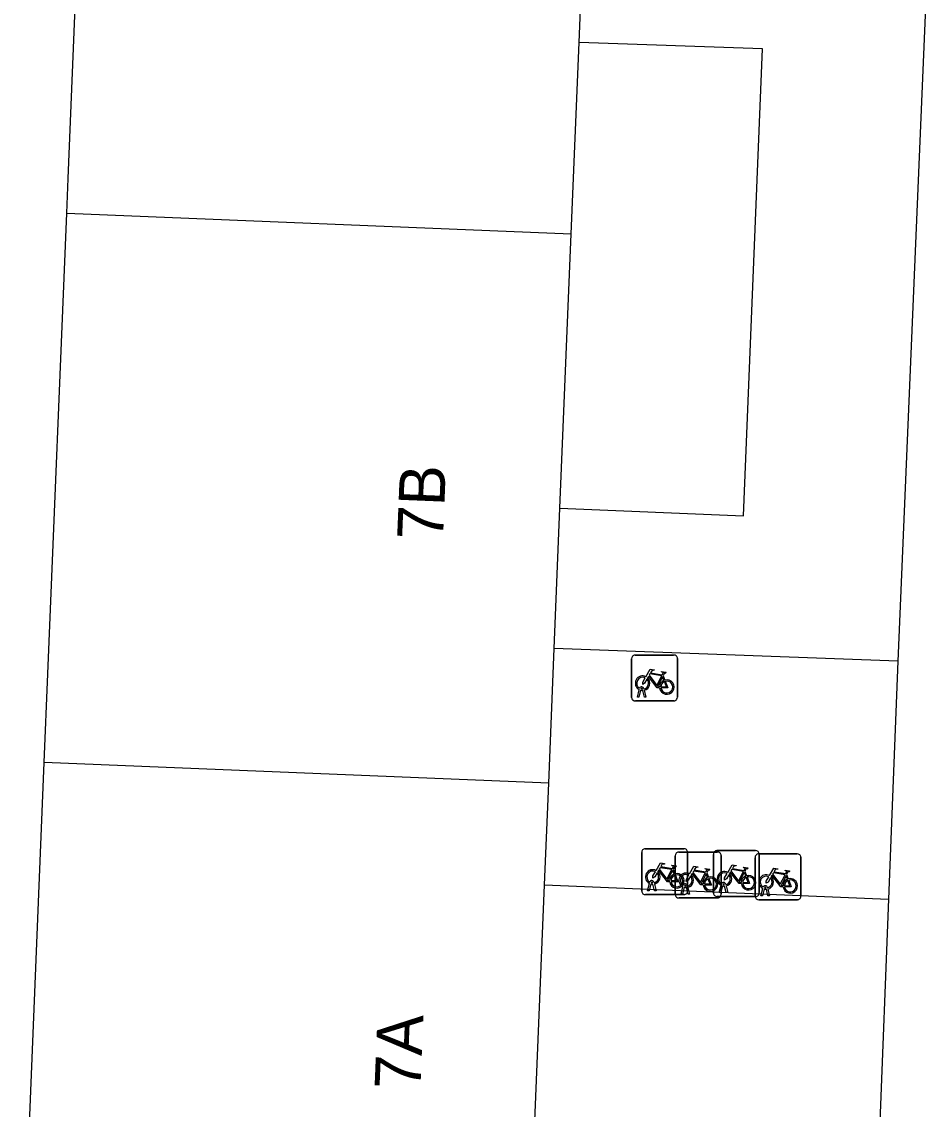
# Model space of a CAD drawing. Extents: x 160732 to 162105, y 387428 to 388479.
# Drawn here: x 161742.37 to 161762.15, y 387658.97 to 387682.69 of the extents above; entities that cross this region are included whole.
import ezdxf

# ---------------------------------------------------------------- set-up
doc = ezdxf.new("R2010")
doc.units = 0
for name, color, linetype in [('IMGEO_Fietsenrek', 7, 'Continuous'), ('IMGEO_Groenvoorziening', 7, 'Continuous'), ('IMGEO_Pand', 7, 'Continuous'), ('IMGEO_Pand_nummerreeks', 7, 'Continuous'), ('IMGEO_Voetpad_open', 7, 'Continuous')]:
    doc.layers.add(name, color=color, linetype=linetype)

msp = doc.modelspace()

# ---------------------------------------------------------------- linework, layer by layer
at = {"layer": 'IMGEO_Fietsenrek'}
for p, q in [((161755.736, 387668.879), (161756.577, 387668.879)), ((161756.577, 387668.879), (161755.736, 387668.879)), ((161755.661, 387667.954), (161755.661, 387668.795)), ((161755.661, 387668.795), (161755.661, 387667.954)), ((161756.661, 387668.804), (161756.661, 387667.963)), ((161756.661, 387667.963), (161756.661, 387668.804)), ((161756.348, 387668.428), (161756.384, 387668.333)), ((161755.788, 387667.963), (161755.827, 387668.123)), ((161755.822, 387667.963), (161755.788, 387667.963)), ((161755.857, 387668.111), (161755.822, 387667.963)), ((161755.899, 387668.135), (161755.898, 387668.139)), ((161755.94, 387667.963), (161755.906, 387668.105)), ((161755.93, 387668.146), (161755.931, 387668.139)), ((161755.938, 387668.109), (161755.973, 387667.963)), ((161755.973, 387667.963), (161755.94, 387667.963)), ((161756.586, 387667.879), (161755.745, 387667.879)), ((161755.745, 387667.879), (161756.586, 387667.879)), ((161755.957, 387664.654), (161756.798, 387664.654)), ((161756.798, 387664.654), (161755.957, 387664.654)), ((161757.519, 387664.613), (161758.36, 387664.613)), ((161758.36, 387664.613), (161757.519, 387664.613)), ((161755.882, 387663.729), (161755.882, 387664.57)), ((161755.882, 387664.57), (161755.882, 387663.729)), ((161756.612, 387663.657), (161756.612, 387664.498)), ((161756.612, 387664.498), (161756.612, 387663.657)), ((161756.687, 387664.582), (161757.528, 387664.582)), ((161757.528, 387664.582), (161756.687, 387664.582)), ((161756.882, 387664.579), (161756.882, 387663.738)), ((161756.882, 387663.738), (161756.882, 387664.579)), ((161757.444, 387663.688), (161757.444, 387664.529)), ((161757.444, 387664.529), (161757.444, 387663.688)), ((161757.612, 387664.507), (161757.612, 387663.666)), ((161757.612, 387663.666), (161757.612, 387664.507)), ((161758.353, 387663.618), (161758.353, 387664.459)), ((161758.353, 387664.459), (161758.353, 387663.618)), ((161758.428, 387664.543), (161759.269, 387664.543)), ((161759.269, 387664.543), (161758.428, 387664.543)), ((161758.444, 387664.538), (161758.444, 387663.697)), ((161758.444, 387663.697), (161758.444, 387664.538)), ((161759.353, 387664.468), (161759.353, 387663.627)), ((161759.353, 387663.627), (161759.353, 387664.468)), ((161756.569, 387664.203), (161756.605, 387664.108)), ((161757.299, 387664.131), (161757.335, 387664.036)), ((161758.131, 387664.162), (161758.167, 387664.067)), ((161756.009, 387663.738), (161756.048, 387663.898)), ((161756.12, 387663.91), (161756.119, 387663.914)), ((161756.151, 387663.921), (161756.152, 387663.914)), ((161759.04, 387664.092), (161759.076, 387663.997)), ((161756.807, 387663.654), (161755.966, 387663.654)), ((161755.966, 387663.654), (161756.807, 387663.654)), ((161756.043, 387663.738), (161756.009, 387663.738)), ((161756.078, 387663.886), (161756.043, 387663.738)), ((161756.161, 387663.738), (161756.127, 387663.88)), ((161756.159, 387663.884), (161756.194, 387663.738)), ((161756.194, 387663.738), (161756.161, 387663.738)), ((161756.739, 387663.666), (161756.778, 387663.826)), ((161756.773, 387663.666), (161756.739, 387663.666)), ((161756.808, 387663.814), (161756.773, 387663.666)), ((161756.85, 387663.838), (161756.849, 387663.842)), ((161756.891, 387663.666), (161756.857, 387663.808)), ((161756.881, 387663.849), (161756.882, 387663.842)), ((161756.889, 387663.812), (161756.924, 387663.666)), ((161756.924, 387663.666), (161756.891, 387663.666)), ((161757.571, 387663.697), (161757.61, 387663.857)), ((161757.605, 387663.697), (161757.571, 387663.697)), ((161757.64, 387663.845), (161757.605, 387663.697)), ((161757.682, 387663.869), (161757.681, 387663.873)), ((161757.723, 387663.697), (161757.689, 387663.839)), ((161757.713, 387663.88), (161757.714, 387663.873)), ((161757.721, 387663.843), (161757.756, 387663.697)), ((161757.756, 387663.697), (161757.723, 387663.697)), ((161758.48, 387663.627), (161758.519, 387663.787)), ((161758.549, 387663.775), (161758.514, 387663.627)), ((161758.591, 387663.799), (161758.59, 387663.803)), ((161758.632, 387663.627), (161758.598, 387663.769)), ((161758.622, 387663.81), (161758.623, 387663.803)), ((161758.63, 387663.773), (161758.665, 387663.627)), ((161757.537, 387663.582), (161756.696, 387663.582)), ((161756.696, 387663.582), (161757.537, 387663.582)), ((161758.369, 387663.613), (161757.528, 387663.613)), ((161757.528, 387663.613), (161758.369, 387663.613)), ((161759.278, 387663.543), (161758.437, 387663.543)), ((161758.437, 387663.543), (161759.278, 387663.543)), ((161758.514, 387663.627), (161758.48, 387663.627)), ((161758.665, 387663.627), (161758.632, 387663.627))]:
    msp.add_line(p, q, dxfattribs=at)
for points in [[(161755.974, 387668.405), (161756.069, 387668.569), (161756.155, 387668.555), (161756.157, 387668.546), (161756.101, 387668.535), (161756.074, 387668.49), (161756.33, 387668.449)], [(161756.27, 387668.161), (161756.22, 387668.161), (161756.029, 387668.412), (161756.01, 387668.38)], [(161756.317, 387668.424), (161756.06, 387668.465), (161756.043, 387668.436), (161756.21, 387668.216), (161756.317, 387668.424)], [(161756.365, 387668.326), (161756.335, 387668.403), (161756.226, 387668.185), (161756.269, 387668.185)], [(161756.33, 387668.449), (161756.355, 387668.498), (161756.349, 387668.502), (161756.326, 387668.506), (161756.314, 387668.513), (161756.313, 387668.516), (161756.315, 387668.521), (161756.41, 387668.506), (161756.412, 387668.496), (161756.402, 387668.483), (161756.39, 387668.477), (161756.376, 387668.483), (161756.348, 387668.428)], [(161755.995, 387668.353), (161755.943, 387668.263), (161755.903, 387668.238), (161755.904, 387668.285), (161755.959, 387668.379)], [(161756.299, 387668.185), (161756.419, 387668.184), (161756.375, 387668.298)], [(161756.395, 387668.305), (161756.45, 387668.16), (161756.3, 387668.16)], [(161756.216, 387664.128), (161756.164, 387664.038), (161756.124, 387664.013), (161756.125, 387664.06), (161756.18, 387664.154)], [(161756.195, 387664.18), (161756.29, 387664.344), (161756.376, 387664.33), (161756.378, 387664.321), (161756.322, 387664.31), (161756.295, 387664.265), (161756.551, 387664.224)], [(161756.491, 387663.936), (161756.441, 387663.936), (161756.25, 387664.187), (161756.231, 387664.155)], [(161756.538, 387664.199), (161756.281, 387664.24), (161756.264, 387664.211), (161756.431, 387663.991), (161756.538, 387664.199)], [(161756.586, 387664.101), (161756.556, 387664.178), (161756.447, 387663.96), (161756.49, 387663.96)], [(161756.551, 387664.224), (161756.576, 387664.273), (161756.57, 387664.277), (161756.547, 387664.281), (161756.535, 387664.288), (161756.534, 387664.291), (161756.536, 387664.296), (161756.631, 387664.281), (161756.633, 387664.271), (161756.623, 387664.258), (161756.611, 387664.252), (161756.597, 387664.258), (161756.569, 387664.203)], [(161756.925, 387664.108), (161757.02, 387664.272), (161757.106, 387664.258), (161757.108, 387664.249), (161757.052, 387664.238), (161757.025, 387664.193), (161757.281, 387664.152)], [(161757.268, 387664.127), (161757.011, 387664.168), (161756.994, 387664.139), (161757.161, 387663.919), (161757.268, 387664.127)], [(161757.281, 387664.152), (161757.306, 387664.201), (161757.3, 387664.205), (161757.277, 387664.209), (161757.265, 387664.216), (161757.264, 387664.219), (161757.266, 387664.224), (161757.361, 387664.209), (161757.363, 387664.199), (161757.353, 387664.186), (161757.341, 387664.18), (161757.327, 387664.186), (161757.299, 387664.131)], [(161757.757, 387664.139), (161757.852, 387664.303), (161757.938, 387664.289), (161757.94, 387664.28), (161757.884, 387664.269), (161757.857, 387664.224), (161758.113, 387664.183)], [(161758.053, 387663.895), (161758.003, 387663.895), (161757.812, 387664.146), (161757.793, 387664.114)], [(161758.1, 387664.158), (161757.843, 387664.199), (161757.826, 387664.17), (161757.993, 387663.95), (161758.1, 387664.158)], [(161758.148, 387664.06), (161758.118, 387664.137), (161758.009, 387663.919), (161758.052, 387663.919)], [(161758.113, 387664.183), (161758.138, 387664.232), (161758.132, 387664.236), (161758.109, 387664.24), (161758.097, 387664.247), (161758.096, 387664.25), (161758.098, 387664.255), (161758.193, 387664.24), (161758.195, 387664.23), (161758.185, 387664.217), (161758.173, 387664.211), (161758.159, 387664.217), (161758.131, 387664.162)], [(161758.666, 387664.069), (161758.761, 387664.233), (161758.847, 387664.219), (161758.849, 387664.21), (161758.793, 387664.199), (161758.766, 387664.154), (161759.022, 387664.113)], [(161759.009, 387664.088), (161758.752, 387664.129), (161758.735, 387664.1), (161758.902, 387663.88), (161759.009, 387664.088)], [(161759.022, 387664.113), (161759.047, 387664.162), (161759.041, 387664.166), (161759.018, 387664.17), (161759.006, 387664.177), (161759.005, 387664.18), (161759.007, 387664.185), (161759.102, 387664.17), (161759.104, 387664.16), (161759.094, 387664.147), (161759.082, 387664.141), (161759.068, 387664.147), (161759.04, 387664.092)], [(161756.52, 387663.96), (161756.64, 387663.959), (161756.596, 387664.073)], [(161756.616, 387664.08), (161756.671, 387663.935), (161756.521, 387663.935)], [(161756.946, 387664.056), (161756.894, 387663.966), (161756.854, 387663.941), (161756.855, 387663.988), (161756.91, 387664.082)], [(161757.221, 387663.864), (161757.171, 387663.864), (161756.98, 387664.115), (161756.961, 387664.083)], [(161757.316, 387664.029), (161757.286, 387664.106), (161757.177, 387663.888), (161757.22, 387663.888)], [(161757.25, 387663.888), (161757.37, 387663.887), (161757.326, 387664.001)], [(161757.346, 387664.008), (161757.401, 387663.863), (161757.251, 387663.863)], [(161757.778, 387664.087), (161757.726, 387663.997), (161757.686, 387663.972), (161757.687, 387664.019), (161757.742, 387664.113)], [(161758.082, 387663.919), (161758.202, 387663.918), (161758.158, 387664.032)], [(161758.178, 387664.039), (161758.233, 387663.894), (161758.083, 387663.894)], [(161758.687, 387664.017), (161758.635, 387663.927), (161758.595, 387663.902), (161758.596, 387663.949), (161758.651, 387664.043)], [(161758.962, 387663.825), (161758.912, 387663.825), (161758.721, 387664.076), (161758.702, 387664.044)], [(161759.057, 387663.99), (161759.027, 387664.067), (161758.918, 387663.849), (161758.961, 387663.849)], [(161758.991, 387663.849), (161759.111, 387663.848), (161759.067, 387663.962)], [(161759.087, 387663.969), (161759.142, 387663.824), (161758.992, 387663.824)]]:
    msp.add_lwpolyline(points, dxfattribs=at)
for centre, radius, start, end in [((161755.739, 387668.801), 0.0779, 92.4484, 184.2845), ((161755.739, 387668.801), 0.0779, 92.4484, 184.2845), ((161756.583, 387668.801), 0.0779, 2.4484, 94.2845), ((161756.583, 387668.801), 0.0779, 2.4484, 94.2845), ((161755.901, 387668.264), 0.159, 62.6766, 242.1369), ((161755.901, 387668.264), 0.129, 63.3192, 238.903), ((161755.881, 387668.135), 0.0499, 12.8025, 158.6934), ((161755.901, 387668.264), 0.129, 283.6043, 43.4302), ((161755.901, 387668.264), 0.159, 283.5766, 46.6042), ((161756.428, 387668.18), 0.159, 113.3408, 178.3217), ((161756.428, 387668.18), 0.159, 187.0065, 105.7708), ((161756.428, 387668.18), 0.129, 113.923, 177.9556), ((161756.428, 387668.18), 0.129, 188.6715, 104.5883), ((161755.739, 387667.957), 0.0779, 182.4484, 274.2845), ((161755.739, 387667.957), 0.0779, 182.4484, 274.2845), ((161755.901, 387668.264), 0.159, 253.9967, 271.7867), ((161755.881, 387668.135), 0.0174, 12.8025, 163.4502), ((161755.901, 387668.264), 0.129, 253.415, 269.0204), ((161756.583, 387667.957), 0.0779, 272.4484, 4.2845), ((161756.583, 387667.957), 0.0779, 272.4484, 4.2845), ((161755.96, 387664.576), 0.0779, 92.4484, 184.2845), ((161755.96, 387664.576), 0.0779, 92.4484, 184.2845), ((161756.804, 387664.576), 0.0779, 2.4484, 94.2845), ((161756.804, 387664.576), 0.0779, 2.4484, 94.2845), ((161757.522, 387664.535), 0.0779, 92.4484, 184.2845), ((161757.522, 387664.535), 0.0779, 92.4484, 184.2845), ((161758.366, 387664.535), 0.0779, 2.4484, 94.2845), ((161758.366, 387664.535), 0.0779, 2.4484, 94.2845), ((161756.69, 387664.504), 0.0779, 92.4484, 184.2845), ((161756.69, 387664.504), 0.0779, 92.4484, 184.2845), ((161757.534, 387664.504), 0.0779, 2.4484, 94.2845), ((161757.534, 387664.504), 0.0779, 2.4484, 94.2845), ((161758.431, 387664.465), 0.0779, 92.4484, 184.2845), ((161758.431, 387664.465), 0.0779, 92.4484, 184.2845), ((161759.275, 387664.465), 0.0779, 2.4484, 94.2845), ((161759.275, 387664.465), 0.0779, 2.4484, 94.2845), ((161756.122, 387664.039), 0.159, 62.6766, 242.1369), ((161756.122, 387664.039), 0.129, 63.3192, 238.903), ((161756.122, 387664.039), 0.129, 283.6043, 43.4302), ((161756.122, 387664.039), 0.159, 283.5766, 46.6042), ((161757.684, 387663.998), 0.159, 62.6766, 242.1369), ((161757.684, 387663.998), 0.129, 63.3192, 238.903), ((161756.102, 387663.91), 0.0499, 12.8025, 158.6934), ((161756.102, 387663.91), 0.0174, 12.8025, 163.4502), ((161756.122, 387664.039), 0.129, 253.415, 269.0204), ((161756.649, 387663.955), 0.159, 113.3408, 178.3217), ((161756.649, 387663.955), 0.159, 187.0065, 105.7708), ((161756.649, 387663.955), 0.129, 113.923, 177.9556), ((161756.649, 387663.955), 0.129, 188.6715, 104.5883), ((161756.852, 387663.967), 0.159, 62.6766, 242.1369), ((161756.852, 387663.967), 0.129, 63.3192, 238.903), ((161756.852, 387663.967), 0.129, 283.6043, 43.4302), ((161756.852, 387663.967), 0.159, 283.5766, 46.6042), ((161757.379, 387663.883), 0.159, 113.3408, 178.3217), ((161757.379, 387663.883), 0.159, 187.0065, 105.7708), ((161757.379, 387663.883), 0.129, 113.923, 177.9556), ((161757.379, 387663.883), 0.129, 188.6715, 104.5883), ((161757.664, 387663.869), 0.0499, 12.8025, 158.6934), ((161757.684, 387663.998), 0.129, 283.6043, 43.4302), ((161757.684, 387663.998), 0.159, 283.5766, 46.6042), ((161758.211, 387663.914), 0.159, 113.3408, 178.3217), ((161758.211, 387663.914), 0.159, 187.0065, 105.7708), ((161758.211, 387663.914), 0.129, 113.923, 177.9556), ((161758.211, 387663.914), 0.129, 188.6715, 104.5883), ((161758.593, 387663.928), 0.159, 62.6766, 242.1369), ((161758.593, 387663.928), 0.129, 63.3192, 238.903), ((161758.593, 387663.928), 0.129, 283.6043, 43.4302), ((161758.593, 387663.928), 0.159, 283.5766, 46.6042), ((161759.12, 387663.844), 0.159, 113.3408, 178.3217), ((161759.12, 387663.844), 0.159, 187.0065, 105.7708), ((161759.12, 387663.844), 0.129, 113.923, 177.9556), ((161759.12, 387663.844), 0.129, 188.6715, 104.5883), ((161755.96, 387663.732), 0.0779, 182.4484, 274.2845), ((161755.96, 387663.732), 0.0779, 182.4484, 274.2845), ((161756.122, 387664.039), 0.159, 253.9967, 271.7867), ((161756.69, 387663.66), 0.0779, 182.4484, 274.2845), ((161756.69, 387663.66), 0.0779, 182.4484, 274.2845), ((161756.832, 387663.838), 0.0499, 12.8025, 158.6934), ((161756.804, 387663.732), 0.0779, 272.4484, 4.2845), ((161756.804, 387663.732), 0.0779, 272.4484, 4.2845), ((161756.852, 387663.967), 0.159, 253.9967, 271.7867), ((161756.832, 387663.838), 0.0174, 12.8025, 163.4502), ((161756.852, 387663.967), 0.129, 253.415, 269.0204), ((161757.522, 387663.691), 0.0779, 182.4484, 274.2845), ((161757.522, 387663.691), 0.0779, 182.4484, 274.2845), ((161757.534, 387663.66), 0.0779, 272.4484, 4.2845), ((161757.534, 387663.66), 0.0779, 272.4484, 4.2845), ((161757.684, 387663.998), 0.159, 253.9967, 271.7867), ((161757.664, 387663.869), 0.0174, 12.8025, 163.4502), ((161757.684, 387663.998), 0.129, 253.415, 269.0204), ((161758.366, 387663.691), 0.0779, 272.4484, 4.2845), ((161758.366, 387663.691), 0.0779, 272.4484, 4.2845), ((161758.573, 387663.799), 0.0499, 12.8025, 158.6934), ((161758.593, 387663.928), 0.159, 253.9967, 271.7867), ((161758.573, 387663.799), 0.0174, 12.8025, 163.4502), ((161758.593, 387663.928), 0.129, 253.415, 269.0204), ((161758.431, 387663.621), 0.0779, 182.4484, 274.2845), ((161758.431, 387663.621), 0.0779, 182.4484, 274.2845), ((161759.275, 387663.621), 0.0779, 272.4484, 4.2845), ((161759.275, 387663.621), 0.0779, 272.4484, 4.2845)]:
    msp.add_arc(centre, radius, start, end, dxfattribs=at)
at = {"layer": 'IMGEO_Groenvoorziening'}
msp.add_lwpolyline([(161754.099, 387672.081), (161758.097, 387671.915), (161758.513, 387682.095), (161754.515, 387682.236)], dxfattribs=at)
at = {"layer": 'IMGEO_Pand'}
for points in [[(161743.352, 387678.515), (161743.382, 387679.267), (161743.616, 387684.965), (161743.842, 387690.494)], [(161754.515, 387682.236), (161754.635, 387685.168)], [(161754.344, 387678.065), (161754.515, 387682.236)], [(161742.861, 387666.535), (161742.94, 387668.472), (161743.352, 387678.515)], [(161743.352, 387678.515), (161754.344, 387678.065)], [(161754.099, 387672.081), (161754.344, 387678.065)], [(161753.975, 387669.024), (161754.099, 387672.081)], [(161753.854, 387666.085), (161753.975, 387669.024)], [(161742.37, 387654.538), (161742.758, 387664.027), (161742.861, 387666.535)], [(161753.854, 387666.085), (161742.861, 387666.535)], [(161753.763, 387663.864), (161753.854, 387666.085)], [(161753.363, 387654.105), (161753.763, 387663.864)]]:
    msp.add_lwpolyline(points, dxfattribs=at)
at = {"layer": 'IMGEO_Voetpad_open'}
for points in [[(161762.148, 387684.903), (161761.462, 387668.742)], [(161761.462, 387668.742), (161753.975, 387669.024)], [(161761.462, 387668.742), (161761.261, 387663.553)], [(161753.763, 387663.864), (161761.261, 387663.553)], [(161761.261, 387663.553), (161760.87, 387653.462), (161754.249, 387653.697)]]:
    msp.add_lwpolyline(points, dxfattribs=at)

# ---------------------------------------------------------------- texts
at = {"layer": 'IMGEO_Pand_nummerreeks'}
for s, rotation, p in [('7B', 87.6614, (161751.549, 387671.371)), ('7A', 87.6561, (161751.057, 387659.388))]:
    msp.add_text(s, height=1, rotation=rotation, dxfattribs=at).set_placement(p)

doc.saveas('drawing.dxf')
